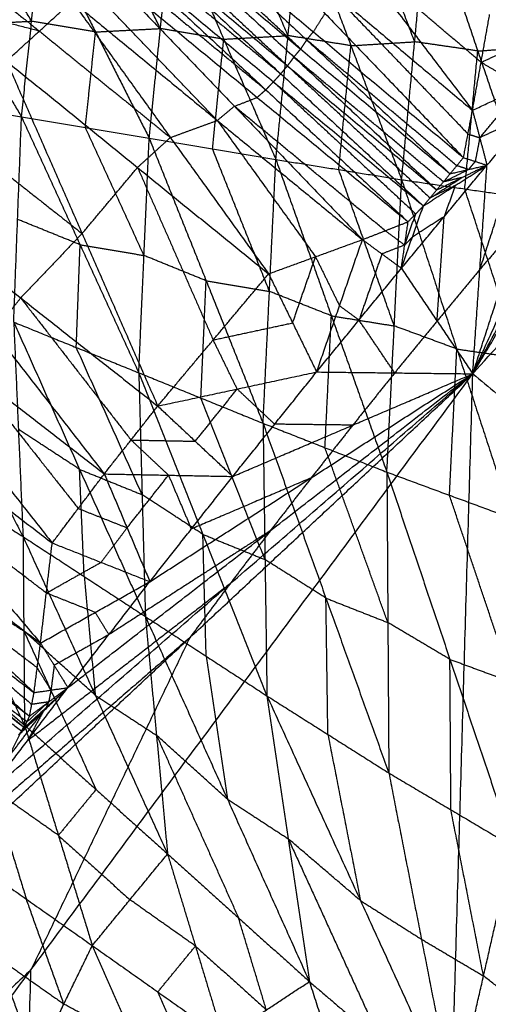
# Model space of a CAD drawing. Header units: millimetres. Extents: x -106 to 110, y -96 to 120.
# Tile 351 of 656: x -78.44 to -75.34, y 71.19 to 77.7. Entities that reach past the tile are written whole.
import ezdxf

# ---------------------------------------------------------------- set-up
doc = ezdxf.new("R2010")
doc.units = ezdxf.units.MM
doc.header["$MEASUREMENT"] = 0
doc.layers.add('Default', color=7, linetype='Continuous', true_color=0x000000)

msp = doc.modelspace()

# ---------------------------------------------------------------- linework, layer by layer
at = {"layer": 'Default'}
for points in [[(-75.4396, 75.36, 12.0172), (-72.1462, 78.9937, 12.0172), (-68.8528, 82.6273, 12.0172)], [(-75.4396, 75.36, 12.0172), (-74.2302, 77.3852, 12.2207), (-73.0209, 79.4105, 12.4242)], [(-77.0254, 79.1792, 13.6662), (-76.2333, 78.1403, 13.124), (-75.4412, 77.1013, 12.5817)], [(-75.4396, 75.36, 12.0172), (-74.5252, 77.0551, 12.2207), (-73.6108, 78.7502, 12.4242)], [(-77.3338, 78.6948, 13.6499), (-76.4173, 77.7418, 13.0759), (-75.5009, 76.7887, 12.5019)], [(-77.3338, 78.6948, 13.6499), (-76.3875, 77.8981, 13.1158), (-75.4412, 77.1013, 12.5817)], [(-77.4868, 78.4518, 13.6429), (-76.538, 77.5668, 13.0721), (-75.5893, 76.6818, 12.5014)], [(-77.4868, 78.4518, 13.6429), (-76.4938, 77.6203, 13.0724), (-75.5009, 76.7887, 12.5019)], [(-76.7416, 76.7762, 8.3504), (-76.661, 77.595, 8.6987), (-76.5804, 78.4137, 9.047)], [(-76.5804, 78.4137, 9.047), (-76.2451, 77.5283, 8.3903), (-75.9099, 76.6428, 7.7335)], [(-75.8237, 77.5544, 8.1162), (-75.9913, 77.9971, 8.4446), (-76.1589, 78.4398, 8.773)], [(-75.9099, 76.6428, 7.7335), (-75.8237, 77.5544, 8.1162), (-75.7375, 78.4659, 8.4989)], [(-75.7375, 78.4659, 8.4989), (-75.4066, 77.4936, 7.8178), (-75.0756, 76.5212, 7.1368)], [(-77.5049, 77.6417, 9.297), (-77.6824, 77.9929, 9.5953), (-77.86, 78.344, 9.8935)], [(-77.5792, 76.917, 8.9852), (-77.5049, 77.6417, 9.297), (-77.4305, 78.3664, 9.6089)], [(-76.5778, 77.5068, 13.0713), (-77.0521, 77.9492, 13.3566), (-77.5265, 78.3917, 13.642)], [(-77.4305, 78.3664, 9.6089), (-77.0861, 77.5713, 8.9796), (-76.7416, 76.7762, 8.3504)], [(-76.661, 77.595, 8.6987), (-76.8332, 77.9925, 9.0133), (-77.0054, 78.3901, 9.3279)], [(-78.3566, 77.6904, 9.904), (-78.5399, 77.995, 10.1837), (-78.7231, 78.2997, 10.4634)], [(-78.4237, 77.0592, 9.6298), (-78.3566, 77.6904, 9.904), (-78.2894, 78.3216, 10.1782)], [(-78.2894, 78.3216, 10.1782), (-77.9343, 77.6193, 9.5817), (-77.5792, 76.917, 8.9852)], [(-77.5662, 78.3317, 13.6411), (-76.6221, 77.4534, 13.0712), (-75.6779, 76.5751, 12.5012)], [(-77.5662, 78.3317, 13.6411), (-76.5778, 77.5068, 13.0713), (-75.5893, 76.6818, 12.5014)], [(-79.1568, 78.2777, 10.7487), (-78.7903, 77.6685, 10.1892), (-78.4237, 77.0592, 9.6298)], [(-77.6522, 78.2154, 13.6411), (-76.7091, 77.3426, 13.0713), (-75.766, 76.4698, 12.5014)], [(-77.6522, 78.2154, 13.6411), (-76.665, 77.3952, 13.0712), (-75.6779, 76.5751, 12.5012)], [(-76.665, 77.3952, 13.0712), (-77.1371, 77.8344, 13.3561), (-77.6092, 78.2735, 13.6411)], [(-77.7006, 78.1624, 13.6418), (-77.2049, 77.7525, 13.3565), (-76.7091, 77.3426, 13.0713)], [(-77.7491, 78.1094, 13.6426), (-76.8081, 77.2369, 13.0747), (-75.8671, 76.3645, 12.5068)], [(-77.7491, 78.1094, 13.6426), (-76.7576, 77.2896, 13.072), (-75.766, 76.4698, 12.5014)], [(-75.3846, 77.4178, 12.6641), (-75.809, 77.779, 12.894), (-76.2333, 78.1403, 13.124)], [(-75.4396, 75.36, 12.0172), (-74.8172, 76.7223, 12.2207), (-74.1949, 78.0847, 12.4242)], [(-77.8058, 78.0592, 13.6442), (-77.3069, 77.648, 13.3594), (-76.8081, 77.2369, 13.0747)], [(-78.7704, 77.9981, 13.7498), (-78.5381, 77.8113, 13.7067), (-78.3057, 77.6245, 13.6637)], [(-77.8625, 78.0089, 13.6459), (-77.0158, 77.1278, 13.1168), (-76.1691, 76.2467, 12.5877)], [(-77.8625, 78.0089, 13.6459), (-76.8648, 77.1867, 13.0763), (-75.8671, 76.3645, 12.5068)], [(-77.1288, 77.0344, 13.1215), (-77.5521, 77.475, 13.3861), (-77.9755, 77.9156, 13.6506)], [(-76.3875, 77.8981, 13.1158), (-75.9293, 77.4215, 12.8288), (-75.4711, 76.945, 12.5418)], [(-78.3057, 77.6245, 13.6637), (-78.6467, 77.7125, 13.7109), (-78.9877, 77.8004, 13.7581)], [(-78.523, 77.4268, 13.672), (-78.3057, 77.6245, 13.6637), (-78.0885, 77.8222, 13.6553)], [(-78.523, 77.4268, 13.672), (-78.3057, 77.6245, 13.6637), (-78.0885, 77.8222, 13.6553)], [(-78.0885, 77.8222, 13.6553), (-77.4391, 76.9214, 13.2073), (-76.7896, 76.0205, 12.7593)], [(-78.0885, 77.8222, 13.6553), (-77.1288, 77.0344, 13.1215), (-76.1691, 76.2467, 12.5877)], [(-76.4173, 77.7418, 13.0759), (-76.4556, 77.681, 13.0741), (-76.4938, 77.6203, 13.0724)], [(-75.4412, 77.1013, 12.5817), (-75.3846, 77.4178, 12.6641), (-75.3279, 77.7343, 12.7465)], [(-78.7903, 77.6685, 10.1892), (-78.5734, 77.6794, 10.0466), (-78.3566, 77.6904, 9.904)], [(-77.9343, 77.6193, 9.5817), (-78.1455, 77.6548, 9.7428), (-78.3566, 77.6904, 9.904)], [(-77.9343, 77.6193, 9.5817), (-77.7196, 77.6305, 9.4394), (-77.5049, 77.6417, 9.297)], [(-77.0861, 77.5713, 8.9796), (-77.2955, 77.6065, 9.1383), (-77.5049, 77.6417, 9.297)], [(-78.3057, 77.6245, 13.6637), (-77.8724, 77.2729, 13.4355), (-77.4391, 76.9214, 13.2073)], [(-78.0015, 76.9881, 9.3075), (-77.9679, 77.3037, 9.4446), (-77.9343, 77.6193, 9.5817)], [(-77.1604, 76.8466, 8.6678), (-77.1232, 77.209, 8.8237), (-77.0861, 77.5713, 8.9796)], [(-77.0861, 77.5713, 8.9796), (-76.8735, 77.5831, 8.8392), (-76.661, 77.595, 8.6987)], [(-76.2451, 77.5283, 8.3903), (-76.4531, 77.5616, 8.5445), (-76.661, 77.595, 8.6987)], [(-76.538, 77.5668, 13.0721), (-76.5579, 77.5368, 13.0717), (-76.5778, 77.5068, 13.0713)], [(-76.538, 77.5668, 13.0721), (-76.5159, 77.5935, 13.0723), (-76.4938, 77.6203, 13.0724)], [(-75.5451, 76.7353, 12.5016), (-76.0416, 77.151, 12.7869), (-76.538, 77.5668, 13.0721)], [(-75.3846, 77.4178, 12.6641), (-75.2176, 77.496, 12.6247), (-75.0505, 77.5742, 12.5854)], [(-76.6221, 77.4534, 13.0712), (-76.5999, 77.4801, 13.0712), (-76.5778, 77.5068, 13.0713)], [(-76.3258, 76.7095, 8.042), (-76.2854, 77.1189, 8.2161), (-76.2451, 77.5283, 8.3903)], [(-76.2451, 77.5283, 8.3903), (-76.0344, 77.5413, 8.2532), (-75.8237, 77.5544, 8.1162)], [(-75.4066, 77.4936, 7.8178), (-75.6151, 77.524, 7.967), (-75.8237, 77.5544, 8.1162)], [(-75.4066, 77.4936, 7.8178), (-75.1961, 77.5081, 7.6846), (-74.9857, 77.5227, 7.5515)], [(-76.6221, 77.4534, 13.0712), (-76.6436, 77.4243, 13.0712), (-76.665, 77.3952, 13.0712)], [(-75.6336, 76.6284, 12.5013), (-76.1278, 77.0409, 12.7863), (-76.6221, 77.4534, 13.0712)], [(-75.4927, 76.582, 7.4352), (-75.4496, 77.0378, 7.6265), (-75.4066, 77.4936, 7.8178)], [(-78.523, 77.4268, 13.672), (-78.0228, 76.2869, 13.2214), (-77.5227, 75.1469, 12.7707)], [(-78.523, 77.4268, 13.672), (-77.6563, 76.7237, 13.2157), (-76.7896, 76.0205, 12.7593)], [(-76.7091, 77.3426, 13.0713), (-76.6871, 77.3689, 13.0712), (-76.665, 77.3952, 13.0712)], [(-76.665, 77.3952, 13.0712), (-76.1935, 76.9588, 12.7862), (-75.722, 76.5224, 12.5013)], [(-75.4412, 77.1013, 12.5817), (-75.1072, 77.2577, 12.503), (-74.7731, 77.4141, 12.4242)], [(-75.4396, 75.36, 12.0172), (-75.1064, 76.387, 12.2207), (-74.7731, 77.4141, 12.4242)], [(-75.1072, 77.2577, 12.503), (-75.2459, 77.3377, 12.5835), (-75.3846, 77.4178, 12.6641)], [(-75.3455, 76.7384, 12.4242), (-75.0593, 77.0763, 12.4242), (-74.7731, 77.4141, 12.4242)], [(-75.3455, 76.7384, 12.4242), (-75.0593, 77.0763, 12.4242), (-74.7731, 77.4141, 12.4242)], [(-76.7091, 77.3426, 13.0713), (-76.7333, 77.3161, 13.0716), (-76.7576, 77.2896, 13.072)], [(-76.8081, 77.2369, 13.0747), (-76.7828, 77.2632, 13.0733), (-76.7576, 77.2896, 13.072)], [(-76.7576, 77.2896, 13.072), (-76.2871, 76.8534, 12.788), (-75.8165, 76.4171, 12.5041)], [(-75.3934, 76.9199, 12.503), (-75.2503, 77.0888, 12.503), (-75.1072, 77.2577, 12.503)], [(-79.2771, 77.1964, 10.2757), (-78.8504, 77.1278, 9.9528), (-78.4237, 77.0592, 9.6298)], [(-77.0158, 77.1278, 13.1168), (-76.9403, 77.1573, 13.0966), (-76.8648, 77.1867, 13.0763)], [(-76.8081, 77.2369, 13.0747), (-76.8364, 77.2118, 13.0755), (-76.8648, 77.1867, 13.0763)], [(-77.0158, 77.1278, 13.1168), (-77.0723, 77.0811, 13.1192), (-77.1288, 77.0344, 13.1215)], [(-76.0181, 76.3056, 12.5472), (-76.5169, 76.7167, 12.832), (-77.0158, 77.1278, 13.1168)], [(-78.4751, 75.7016, 9.3438), (-78.4494, 76.3804, 9.4868), (-78.4237, 77.0592, 9.6298)], [(-78.4237, 77.0592, 9.6298), (-78.0359, 76.2129, 9.1497), (-77.648, 75.3666, 8.6697)], [(-78.4237, 77.0592, 9.6298), (-78.0015, 76.9881, 9.3075), (-77.5792, 76.917, 8.9852)], [(-75.5009, 76.7887, 12.5019), (-75.4711, 76.945, 12.5418), (-75.4412, 77.1013, 12.5817)], [(-75.4412, 77.1013, 12.5817), (-75.3934, 76.9199, 12.503), (-75.3455, 76.7384, 12.4242)], [(-75.0593, 77.0763, 12.4242), (-75.2263, 76.9981, 12.4636), (-75.3934, 76.9199, 12.503)], [(-75.3925, 76.0492, 12.2207), (-75.2259, 76.5627, 12.3225), (-75.0593, 77.0763, 12.4242)], [(-78.929, 77.0016, 13.6821), (-78.4759, 76.6442, 13.4518), (-78.0228, 76.2869, 13.2214)], [(-77.6136, 76.1418, 8.8274), (-77.8075, 76.5649, 9.0675), (-78.0015, 76.9881, 9.3075)], [(-77.4391, 76.9214, 13.2073), (-77.2839, 76.9779, 13.1644), (-77.1288, 77.0344, 13.1215)], [(-77.1288, 77.0344, 13.1215), (-76.8041, 76.584, 12.8975), (-76.4794, 76.1336, 12.6735)], [(-77.4391, 76.9214, 13.2073), (-77.5477, 76.8225, 13.2115), (-77.6563, 76.7237, 13.2157)], [(-77.648, 75.3666, 8.6697), (-77.6136, 76.1418, 8.8274), (-77.5792, 76.917, 8.9852)], [(-77.5792, 76.917, 8.9852), (-77.2028, 75.975, 8.4974), (-76.8264, 75.0331, 8.0096)], [(-77.5792, 76.917, 8.9852), (-77.1604, 76.8466, 8.6678), (-76.7416, 76.7762, 8.3504)], [(-75.4711, 76.945, 12.5418), (-75.4322, 76.9324, 12.5224), (-75.3934, 76.9199, 12.503)], [(-75.3934, 76.9199, 12.503), (-75.4083, 76.8417, 12.483), (-75.4232, 76.7636, 12.4631)], [(-76.784, 75.9047, 8.18), (-76.9722, 76.3756, 8.4239), (-77.1604, 76.8466, 8.6678)], [(-75.5893, 76.6818, 12.5014), (-75.5451, 76.7353, 12.5016), (-75.5009, 76.7887, 12.5019)], [(-75.5009, 76.7887, 12.5019), (-75.4232, 76.7636, 12.4631), (-75.3455, 76.7384, 12.4242)], [(-78.0228, 76.2869, 13.2214), (-77.8396, 76.5053, 13.2185), (-77.6563, 76.7237, 13.2157)], [(-77.6563, 76.7237, 13.2157), (-77.4062, 76.1537, 12.9903), (-77.1562, 75.5837, 12.765)], [(-76.8264, 75.0331, 8.0096), (-76.784, 75.9047, 8.18), (-76.7416, 76.7762, 8.3504)], [(-76.7416, 76.7762, 8.3504), (-76.3745, 75.7433, 7.8609), (-76.0075, 74.7103, 7.3715)], [(-76.7416, 76.7762, 8.3504), (-76.3258, 76.7095, 8.042), (-75.9099, 76.6428, 7.7335)], [(-75.9118, 76.0578, 12.4242), (-75.6286, 76.3981, 12.4242), (-75.3455, 76.7384, 12.4242)], [(-75.9118, 76.0578, 12.4242), (-75.6286, 76.3981, 12.4242), (-75.3455, 76.7384, 12.4242)], [(-75.766, 76.4698, 12.5014), (-75.5558, 76.6041, 12.4628), (-75.3455, 76.7384, 12.4242)], [(-75.6779, 76.5751, 12.5012), (-75.5117, 76.6567, 12.4627), (-75.3455, 76.7384, 12.4242)], [(-75.5893, 76.6818, 12.5014), (-75.4674, 76.7101, 12.4628), (-75.3455, 76.7384, 12.4242)], [(-75.4674, 76.7101, 12.4628), (-75.5062, 76.7227, 12.4822), (-75.5451, 76.7353, 12.5016)], [(-75.4232, 76.7636, 12.4631), (-75.4453, 76.7369, 12.4629), (-75.4674, 76.7101, 12.4628)], [(-75.4396, 75.36, 12.0172), (-75.3925, 76.0492, 12.2207), (-75.3455, 76.7384, 12.4242)], [(-75.9587, 75.6765, 7.5525), (-76.1422, 76.193, 7.7972), (-76.3258, 76.7095, 8.042)], [(-75.722, 76.5224, 12.5013), (-75.6168, 76.5896, 12.482), (-75.5117, 76.6567, 12.4627)], [(-75.6779, 76.5751, 12.5012), (-75.6336, 76.6284, 12.5013), (-75.5893, 76.6818, 12.5014)], [(-75.6336, 76.6284, 12.5013), (-75.5505, 76.6693, 12.4821), (-75.4674, 76.7101, 12.4628)], [(-75.5117, 76.6567, 12.4627), (-75.5727, 76.6426, 12.482), (-75.6336, 76.6284, 12.5013)], [(-76.0075, 74.7103, 7.3715), (-75.9587, 75.6765, 7.5525), (-75.9099, 76.6428, 7.7335)], [(-75.9099, 76.6428, 7.7335), (-75.545, 75.5239, 7.245), (-75.1801, 74.405, 6.7564)], [(-75.9099, 76.6428, 7.7335), (-75.4927, 76.582, 7.4352), (-75.0756, 76.5212, 7.1368)], [(-75.5558, 76.6041, 12.4628), (-75.6389, 76.5633, 12.4821), (-75.722, 76.5224, 12.5013)], [(-75.5558, 76.6041, 12.4628), (-75.5922, 76.5011, 12.4435), (-75.6286, 76.3981, 12.4242)], [(-79.3351, 76.5764, 13.6922), (-78.6056, 75.6373, 13.2311), (-77.8762, 74.6983, 12.77)], [(-79.3351, 76.5764, 13.6922), (-78.4289, 75.8616, 13.2315), (-77.5227, 75.1469, 12.7707)], [(-75.766, 76.4698, 12.5014), (-75.722, 76.5224, 12.5013), (-75.6779, 76.5751, 12.5012)], [(-75.1278, 75.4631, 6.9466), (-75.3103, 76.0226, 7.1909), (-75.4927, 76.582, 7.4352)], [(-75.9118, 76.0578, 12.4242), (-75.8389, 76.2638, 12.4628), (-75.766, 76.4698, 12.5014)], [(-75.8671, 76.3645, 12.5068), (-75.8165, 76.4171, 12.5041), (-75.766, 76.4698, 12.5014)], [(-75.8894, 76.2111, 12.4655), (-75.853, 76.3141, 12.4848), (-75.8165, 76.4171, 12.5041)], [(-75.6286, 76.3981, 12.4242), (-75.7338, 76.3309, 12.4435), (-75.8389, 76.2638, 12.4628)], [(-75.6757, 75.7089, 12.2207), (-75.6522, 76.0535, 12.3225), (-75.6286, 76.3981, 12.4242)], [(-78.0359, 76.2129, 9.1497), (-78.2426, 76.2967, 9.3182), (-78.4494, 76.3804, 9.4868)], [(-76.1691, 76.2467, 12.5877), (-76.0181, 76.3056, 12.5472), (-75.8671, 76.3645, 12.5068)], [(-75.9118, 76.0578, 12.4242), (-75.8894, 76.2111, 12.4655), (-75.8671, 76.3645, 12.5068)], [(-75.1064, 76.387, 12.2207), (-75.2494, 76.2181, 12.2207), (-75.3925, 76.0492, 12.2207)], [(-78.0228, 76.2869, 13.2214), (-78.2259, 76.0742, 13.2264), (-78.4289, 75.8616, 13.2315)], [(-76.0181, 76.3056, 12.5472), (-75.9537, 76.2583, 12.5064), (-75.8894, 76.2111, 12.4655)], [(-75.8389, 76.2638, 12.4628), (-75.8642, 76.2375, 12.4642), (-75.8894, 76.2111, 12.4655)], [(-78.0616, 75.5341, 9.0067), (-78.0487, 75.8735, 9.0782), (-78.0359, 76.2129, 9.1497)], [(-78.0359, 76.2129, 9.1497), (-77.8247, 76.1773, 8.9886), (-77.6136, 76.1418, 8.8274)], [(-76.7896, 76.0205, 12.7593), (-76.4794, 76.1336, 12.6735), (-76.1691, 76.2467, 12.5877)], [(-76.4722, 75.3722, 12.4242), (-76.3206, 75.8094, 12.506), (-76.1691, 76.2467, 12.5877)], [(-76.1691, 76.2467, 12.5877), (-76.0404, 76.1522, 12.506), (-75.9118, 76.0578, 12.4242)], [(-75.8894, 76.2111, 12.4655), (-75.9649, 76.1817, 12.4857), (-76.0404, 76.1522, 12.506)], [(-77.2028, 75.975, 8.4974), (-77.4082, 76.0584, 8.6624), (-77.6136, 76.1418, 8.8274)], [(-76.6309, 75.6964, 12.5918), (-76.5551, 75.915, 12.6326), (-76.4794, 76.1336, 12.6735)], [(-76.4794, 76.1336, 12.6735), (-76.4, 75.9715, 12.5898), (-76.3206, 75.8094, 12.506)], [(-76.0404, 76.1522, 12.506), (-76.1162, 75.9336, 12.4651), (-76.192, 75.715, 12.4242)], [(-79.6959, 76.1115, 13.6904), (-78.9582, 75.1767, 13.2277), (-78.2206, 74.242, 12.7649)], [(-79.6959, 76.1115, 13.6904), (-78.786, 75.4049, 13.2302), (-77.8762, 74.6983, 12.77)], [(-79.312, 76.0274, 10.0233), (-78.8627, 75.1558, 9.7019), (-78.4135, 74.2842, 9.3805)], [(-77.5227, 75.1469, 12.7707), (-77.1562, 75.5837, 12.765), (-76.7896, 76.0205, 12.7593)], [(-76.7896, 76.0205, 12.7593), (-76.6309, 75.6964, 12.5918), (-76.4722, 75.3722, 12.4242)], [(-76.4722, 75.3722, 12.4242), (-76.192, 75.715, 12.4242), (-75.9118, 76.0578, 12.4242)], [(-76.4722, 75.3722, 12.4242), (-76.192, 75.715, 12.4242), (-75.9118, 76.0578, 12.4242)], [(-75.9118, 76.0578, 12.4242), (-75.6757, 75.7089, 12.2207), (-75.4396, 75.36, 12.0172)], [(-75.3925, 76.0492, 12.2207), (-75.5341, 75.879, 12.2207), (-75.6757, 75.7089, 12.2207)], [(-77.2372, 75.1998, 8.3396), (-77.22, 75.5874, 8.4185), (-77.2028, 75.975, 8.4974)], [(-77.2028, 75.975, 8.4974), (-76.9934, 75.9398, 8.3387), (-76.784, 75.9047, 8.18)], [(-76.3745, 75.7433, 7.8609), (-76.5793, 75.824, 8.0205), (-76.784, 75.9047, 8.18)], [(-78.6056, 75.6373, 13.2311), (-78.5173, 75.7495, 13.2313), (-78.4289, 75.8616, 13.2315)], [(-78.4289, 75.8616, 13.2315), (-78.0642, 75.3921, 13.0009), (-77.6994, 74.9226, 12.7704)], [(-76.192, 75.715, 12.4242), (-76.2563, 75.7622, 12.4651), (-76.3206, 75.8094, 12.506)], [(-76.4169, 74.8717, 7.6906), (-76.3957, 75.3075, 7.7757), (-76.3745, 75.7433, 7.8609)], [(-76.3745, 75.7433, 7.8609), (-76.1666, 75.7099, 7.7067), (-75.9587, 75.6765, 7.5525)], [(-78.4751, 75.7016, 9.3438), (-78.4443, 74.9929, 9.3621), (-78.4135, 74.2842, 9.3805)], [(-78.4751, 75.7016, 9.3438), (-78.0616, 75.5341, 9.0067), (-77.648, 75.3666, 8.6697)], [(-78.4751, 75.7016, 9.3438), (-78.0398, 74.7288, 9.0365), (-77.6044, 73.7559, 8.7293)], [(-77.1562, 75.5837, 12.765), (-76.8935, 75.64, 12.6784), (-76.6309, 75.6964, 12.5918)], [(-75.9559, 75.3661, 12.2207), (-76.0739, 75.5405, 12.3225), (-76.192, 75.715, 12.4242)], [(-75.545, 75.5239, 7.245), (-75.7518, 75.6002, 7.3987), (-75.9587, 75.6765, 7.5525)], [(-75.6757, 75.7089, 12.2207), (-75.8158, 75.5375, 12.2207), (-75.9559, 75.3661, 12.2207)], [(-80.0243, 75.6221, 13.6801), (-79.1612, 74.6011, 13.135), (-78.2981, 73.5801, 12.5899)], [(-80.0243, 75.6221, 13.6801), (-79.1225, 74.9321, 13.2225), (-78.2206, 74.242, 12.7649)], [(-76.9975, 75.2595, 12.5975), (-77.0768, 75.4216, 12.6812), (-77.1562, 75.5837, 12.765)], [(-77.6262, 74.5612, 8.6995), (-77.8439, 75.0477, 8.8531), (-78.0616, 75.5341, 9.0067)], [(-75.5938, 74.5576, 7.064), (-75.5694, 75.0408, 7.1545), (-75.545, 75.5239, 7.245)], [(-75.545, 75.5239, 7.245), (-75.3364, 75.4935, 7.0958), (-75.1278, 75.4631, 6.9466)], [(-81.2823, 67.482, 12.0172), (-78.3609, 71.421, 12.0172), (-75.4396, 75.36, 12.0172)], [(-79.1824, 71.8717, 12.4242), (-77.311, 73.6159, 12.2207), (-75.4396, 75.36, 12.0172)], [(-78.786, 75.4049, 13.2302), (-78.4172, 74.9375, 12.9988), (-78.0484, 74.4701, 12.7675)], [(-78.6527, 72.5813, 12.4242), (-77.0461, 73.9706, 12.2207), (-75.4396, 75.36, 12.0172)], [(-78.1168, 73.2862, 12.4242), (-76.7782, 74.3231, 12.2207), (-75.4396, 75.36, 12.0172)], [(-77.648, 75.3666, 8.6697), (-77.6262, 74.5612, 8.6995), (-77.6044, 73.7559, 8.7293)], [(-77.648, 75.3666, 8.6697), (-77.2372, 75.1998, 8.3396), (-76.8264, 75.0331, 8.0096)], [(-77.648, 75.3666, 8.6697), (-77.2242, 74.299, 8.3842), (-76.8004, 73.2313, 8.0987)], [(-77.5747, 73.9863, 12.4242), (-76.5071, 74.6731, 12.2207), (-75.4396, 75.36, 12.0172)], [(-77.5227, 75.1469, 12.7707), (-76.9975, 75.2595, 12.5975), (-76.4722, 75.3722, 12.4242)], [(-77.0265, 74.6817, 12.4242), (-76.7493, 75.0269, 12.4242), (-76.4722, 75.3722, 12.4242)], [(-77.0265, 74.6817, 12.4242), (-76.7493, 75.0269, 12.4242), (-76.4722, 75.3722, 12.4242)], [(-77.0265, 74.6817, 12.4242), (-76.233, 75.0208, 12.2207), (-75.4396, 75.36, 12.0172)], [(-76.4722, 75.3722, 12.4242), (-75.9559, 75.3661, 12.2207), (-75.4396, 75.36, 12.0172)], [(-75.9559, 75.3661, 12.2207), (-76.0945, 75.1934, 12.2207), (-76.233, 75.0208, 12.2207)], [(-75.7767, 63.8032, 9.1165), (-75.6081, 69.5816, 10.5669), (-75.4396, 75.36, 12.0172)], [(-75.4396, 75.36, 12.0172), (-72.8803, 73.2596, 10.5669), (-70.321, 71.1593, 9.1165)], [(-77.2746, 74.9143, 12.5975), (-77.136, 75.0869, 12.5975), (-76.9975, 75.2595, 12.5975)], [(-76.9975, 75.2595, 12.5975), (-76.8734, 75.1432, 12.5109), (-76.7493, 75.0269, 12.4242)], [(-76.8134, 74.1322, 8.0542), (-77.0253, 74.666, 8.1969), (-77.2372, 75.1998, 8.3396)], [(-80.3045, 75.1028, 13.6582), (-79.3225, 74.1781, 13.0816), (-78.3406, 73.2534, 12.5051)], [(-80.3045, 75.1028, 13.6582), (-79.3013, 74.3414, 13.124), (-78.2981, 73.5801, 12.5899)], [(-77.8762, 74.6983, 12.77), (-77.6994, 74.9226, 12.7704), (-77.5227, 75.1469, 12.7707)], [(-77.5227, 75.1469, 12.7707), (-77.2746, 74.9143, 12.5975), (-77.0265, 74.6817, 12.4242)], [(-76.8264, 75.0331, 8.0096), (-76.8134, 74.1322, 8.0542), (-76.8004, 73.2313, 8.0987)], [(-76.8264, 75.0331, 8.0096), (-76.4169, 74.8717, 7.6906), (-76.0075, 74.7103, 7.3715)], [(-76.8264, 75.0331, 8.0096), (-76.4105, 73.8775, 7.7515), (-75.9946, 72.722, 7.4934)], [(-76.233, 75.0208, 12.2207), (-76.4912, 75.0239, 12.3225), (-76.7493, 75.0269, 12.4242)], [(-78.0398, 74.7288, 9.0365), (-78.242, 74.8608, 9.1993), (-78.4443, 74.9929, 9.3621)], [(-76.233, 75.0208, 12.2207), (-76.3701, 74.847, 12.2207), (-76.5071, 74.6731, 12.2207)], [(-77.6994, 74.9226, 12.7704), (-77.487, 74.9184, 12.6839), (-77.2746, 74.9143, 12.5975)], [(-77.4513, 74.69, 12.5971), (-77.5754, 74.8063, 12.6837), (-77.6994, 74.9226, 12.7704)], [(-80.4259, 74.8335, 13.645), (-79.3983, 73.9654, 13.0569), (-78.3707, 73.0972, 12.4687)], [(-80.4259, 74.8335, 13.645), (-79.3832, 74.0435, 13.075), (-78.3406, 73.2534, 12.5051)], [(-76.001, 73.7161, 7.4324), (-76.209, 74.2939, 7.5615), (-76.4169, 74.8717, 7.6906)], [(-79.2341, 74.8017, 10.0449), (-78.8238, 74.543, 9.7127), (-78.4135, 74.2842, 9.3805)], [(-79.2341, 74.8017, 10.0449), (-78.8189, 73.92, 9.9791), (-78.4037, 73.0382, 9.9133)], [(-78.009, 74.0201, 9.0549), (-78.0244, 74.3744, 9.0457), (-78.0398, 74.7288, 9.0365)], [(-78.0398, 74.7288, 9.0365), (-77.833, 74.645, 8.868), (-77.6262, 74.5612, 8.6995)], [(-76.0075, 74.7103, 7.3715), (-76.001, 73.7161, 7.4324), (-75.9946, 72.722, 7.4934)], [(-76.0075, 74.7103, 7.3715), (-75.5938, 74.5576, 7.064), (-75.1801, 74.405, 6.7564)], [(-76.0075, 74.7103, 7.3715), (-75.5905, 73.4729, 7.1418), (-75.1735, 72.2356, 6.9121)], [(-80.4839, 74.698, 13.6409), (-79.4441, 73.8605, 13.0501), (-78.4043, 73.0229, 12.4594)], [(-80.4839, 74.698, 13.6409), (-79.4273, 73.8976, 13.0548), (-78.3707, 73.0972, 12.4687)], [(-78.2206, 74.242, 12.7649), (-78.0484, 74.4701, 12.7675), (-77.8762, 74.6983, 12.77)], [(-77.8762, 74.6983, 12.77), (-77.7254, 74.3423, 12.5971), (-77.5747, 73.9863, 12.4242)], [(-77.8762, 74.6983, 12.77), (-77.4513, 74.69, 12.5971), (-77.0265, 74.6817, 12.4242)], [(-77.7254, 74.3423, 12.5971), (-77.5884, 74.5161, 12.5971), (-77.4513, 74.69, 12.5971)], [(-77.5747, 73.9863, 12.4242), (-77.3006, 74.334, 12.4242), (-77.0265, 74.6817, 12.4242)], [(-77.5747, 73.9863, 12.4242), (-77.3006, 74.334, 12.4242), (-77.0265, 74.6817, 12.4242)], [(-77.4513, 74.69, 12.5971), (-77.376, 74.512, 12.5107), (-77.3006, 74.334, 12.4242)], [(-76.5071, 74.6731, 12.2207), (-76.9039, 74.5036, 12.3225), (-77.3006, 74.334, 12.4242)], [(-76.5071, 74.6731, 12.2207), (-76.6427, 74.4981, 12.2207), (-76.7782, 74.3231, 12.2207)], [(-80.5208, 74.6236, 13.6407), (-79.4625, 73.8233, 13.05), (-78.4043, 73.0229, 12.4594)], [(-78.2594, 73.911, 12.6774), (-78.7103, 74.2561, 12.9062), (-79.1612, 74.6011, 13.135)], [(-77.2242, 74.299, 8.3842), (-77.4252, 74.4301, 8.5418), (-77.6262, 74.5612, 8.6995)], [(-75.1768, 73.3203, 6.8343), (-75.3853, 73.9389, 6.9491), (-75.5938, 74.5576, 7.064)], [(-78.0484, 74.4701, 12.7675), (-77.8869, 74.4062, 12.6823), (-77.7254, 74.3423, 12.5971)], [(-77.7254, 74.3423, 12.5971), (-77.8115, 74.2282, 12.5959), (-77.8976, 74.1141, 12.5946)], [(-76.7782, 74.3231, 12.2207), (-77.312, 73.9797, 12.3225), (-77.8457, 73.6362, 12.4242)], [(-76.7782, 74.3231, 12.2207), (-76.9122, 74.1469, 12.2207), (-77.0461, 73.9706, 12.2207)], [(-78.4135, 74.2842, 9.3805), (-78.4086, 73.6612, 9.6469), (-78.4037, 73.0382, 9.9133)], [(-78.4135, 74.2842, 9.3805), (-78.009, 74.0201, 9.0549), (-77.6044, 73.7559, 8.7293)], [(-78.4135, 74.2842, 9.3805), (-77.9357, 73.2356, 9.3066), (-77.4578, 72.187, 9.2327)], [(-77.2024, 73.4936, 8.414), (-77.2133, 73.8963, 8.3991), (-77.2242, 74.299, 8.3842)], [(-77.2242, 74.299, 8.3842), (-77.0188, 74.2156, 8.2192), (-76.8134, 74.1322, 8.0542)], [(-78.2981, 73.5801, 12.5899), (-78.2594, 73.911, 12.6774), (-78.2206, 74.242, 12.7649)], [(-78.2206, 74.242, 12.7649), (-77.8976, 74.1141, 12.5946), (-77.5747, 73.9863, 12.4242)], [(-78.3194, 73.4167, 12.5475), (-78.821, 73.7974, 12.8146), (-79.3225, 74.1781, 13.0816)], [(-78.2594, 73.911, 12.6774), (-78.0785, 74.0126, 12.636), (-77.8976, 74.1141, 12.5946)], [(-76.4105, 73.8775, 7.7515), (-76.612, 74.0049, 7.9028), (-76.8134, 74.1322, 8.0542)], [(-79.3832, 74.0435, 13.075), (-78.8694, 73.6094, 12.781), (-78.3556, 73.1753, 12.4869)], [(-78.2981, 73.5801, 12.5899), (-77.9364, 73.7832, 12.5071), (-77.5747, 73.9863, 12.4242)], [(-78.1168, 73.2862, 12.4242), (-77.8457, 73.6362, 12.4242), (-77.5747, 73.9863, 12.4242)], [(-78.1168, 73.2862, 12.4242), (-77.8457, 73.6362, 12.4242), (-77.5747, 73.9863, 12.4242)], [(-78.009, 74.0201, 9.0549), (-77.9723, 73.6278, 9.1807), (-77.9357, 73.2356, 9.3066)], [(-78.8189, 73.92, 9.9791), (-78.6138, 73.7906, 9.813), (-78.4086, 73.6612, 9.6469)], [(-77.0461, 73.9706, 12.2207), (-77.7154, 73.4522, 12.3225), (-78.3847, 72.9337, 12.4242)], [(-77.0461, 73.9706, 12.2207), (-77.1786, 73.7932, 12.2207), (-77.311, 73.6159, 12.2207)], [(-78.3875, 73.06, 12.4641), (-78.9158, 73.4602, 12.7571), (-79.4441, 73.8605, 13.0501)], [(-79.3791, 73.875, 10.6321), (-78.8914, 73.4566, 10.2727), (-78.4037, 73.0382, 9.9133)], [(-77.9364, 73.7832, 12.5071), (-78.0979, 73.8471, 12.5922), (-78.2594, 73.911, 12.6774)], [(-76.3975, 72.9767, 7.796), (-76.404, 73.4271, 7.7738), (-76.4105, 73.8775, 7.7515)], [(-76.4105, 73.8775, 7.7515), (-76.2058, 73.7968, 7.592), (-76.001, 73.7161, 7.4324)], [(-78.4234, 72.9978, 12.4594), (-78.9525, 73.398, 12.7547), (-79.4816, 73.7982, 13.05)], [(-77.9364, 73.7832, 12.5071), (-77.8911, 73.7097, 12.4656), (-77.8457, 73.6362, 12.4242)], [(-77.6044, 73.7559, 8.7293), (-77.5311, 72.9714, 8.981), (-77.4578, 72.187, 9.2327)], [(-77.6044, 73.7559, 8.7293), (-77.2024, 73.4936, 8.414), (-76.8004, 73.2313, 8.0987)], [(-77.6044, 73.7559, 8.7293), (-77.0621, 72.5497, 8.6605), (-76.5198, 71.3435, 8.5917)], [(-78.4086, 73.6612, 9.6469), (-78.1697, 73.1369, 9.61), (-77.9308, 72.6126, 9.573)], [(-77.9357, 73.2356, 9.3066), (-78.1721, 73.4484, 9.4768), (-78.4086, 73.6612, 9.6469)], [(-75.5905, 73.4729, 7.1418), (-75.7958, 73.5945, 7.2871), (-76.001, 73.7161, 7.4324)], [(-77.311, 73.6159, 12.2207), (-78.1143, 72.9212, 12.3225), (-78.9176, 72.2265, 12.4242)], [(-77.311, 73.6159, 12.2207), (-77.836, 72.5184, 12.1189), (-78.3609, 71.421, 12.0172)], [(-77.8457, 73.6362, 12.4242), (-78.0266, 73.5347, 12.4656), (-78.2075, 73.4331, 12.5071)], [(-78.3406, 73.2534, 12.5051), (-78.3194, 73.4167, 12.5475), (-78.2981, 73.5801, 12.5899)], [(-78.2981, 73.5801, 12.5899), (-78.2075, 73.4331, 12.5071), (-78.1168, 73.2862, 12.4242)], [(-77.2024, 73.4936, 8.414), (-77.1322, 73.0216, 8.5372), (-77.0621, 72.5497, 8.6605)], [(-75.5841, 72.4788, 7.2027), (-75.5873, 72.9758, 7.1723), (-75.5905, 73.4729, 7.1418)], [(-75.5905, 73.4729, 7.1418), (-75.3836, 73.3966, 6.988), (-75.1768, 73.3203, 6.8343)], [(-78.2287, 73.2698, 12.4647), (-78.274, 73.3432, 12.5061), (-78.3194, 73.4167, 12.5475)], [(-78.2075, 73.4331, 12.5071), (-78.2181, 73.3515, 12.4859), (-78.2287, 73.2698, 12.4647)], [(-78.6527, 72.5813, 12.4242), (-78.3847, 72.9337, 12.4242), (-78.1168, 73.2862, 12.4242)], [(-78.6527, 72.5813, 12.4242), (-78.3847, 72.9337, 12.4242), (-78.1168, 73.2862, 12.4242)], [(-78.4424, 72.9728, 12.4593), (-78.2796, 73.1295, 12.4418), (-78.1168, 73.2862, 12.4242)], [(-78.4043, 73.0229, 12.4594), (-78.2605, 73.1546, 12.4418), (-78.1168, 73.2862, 12.4242)], [(-78.3707, 73.0972, 12.4687), (-78.2437, 73.1917, 12.4465), (-78.1168, 73.2862, 12.4242)], [(-78.3406, 73.2534, 12.5051), (-78.2287, 73.2698, 12.4647), (-78.1168, 73.2862, 12.4242)], [(-78.2287, 73.2698, 12.4647), (-78.2362, 73.2307, 12.4556), (-78.2437, 73.1917, 12.4465)], [(-78.3707, 73.0972, 12.4687), (-78.3556, 73.1753, 12.4869), (-78.3406, 73.2534, 12.5051)], [(-77.9357, 73.2356, 9.3066), (-77.7334, 73.1035, 9.1438), (-77.5311, 72.9714, 8.981)], [(-76.8004, 73.2313, 8.0987), (-76.6601, 72.2874, 8.3452), (-76.5198, 71.3435, 8.5917)], [(-76.8004, 73.2313, 8.0987), (-76.3975, 72.9767, 7.796), (-75.9946, 72.722, 7.4934)], [(-76.8004, 73.2313, 8.0987), (-76.1819, 71.8785, 8.0422), (-75.5633, 70.5257, 7.9858)], [(-75.6081, 69.5816, 10.5669), (-74.2442, 71.4206, 10.5669), (-72.8803, 73.2596, 10.5669)], [(-78.4234, 72.9978, 12.4594), (-78.342, 73.0762, 12.4506), (-78.2605, 73.1546, 12.4418)], [(-78.3875, 73.06, 12.4641), (-78.3156, 73.1259, 12.4553), (-78.2437, 73.1917, 12.4465)], [(-78.2437, 73.1917, 12.4465), (-78.2997, 73.1835, 12.4667), (-78.3556, 73.1753, 12.4869)], [(-78.2605, 73.1546, 12.4418), (-78.2701, 73.142, 12.4418), (-78.2796, 73.1295, 12.4418)], [(-78.2437, 73.1917, 12.4465), (-78.2521, 73.1731, 12.4441), (-78.2605, 73.1546, 12.4418)], [(-78.5476, 72.777, 12.4418), (-78.4136, 72.9532, 12.4418), (-78.2796, 73.1295, 12.4418)], [(-78.4043, 73.0229, 12.4594), (-78.3875, 73.06, 12.4641), (-78.3707, 73.0972, 12.4687)], [(-78.2796, 73.1295, 12.4418), (-78.3322, 73.0316, 12.433), (-78.3847, 72.9337, 12.4242)], [(-78.8279, 72.1959, 8.8922), (-78.6158, 72.6171, 9.4028), (-78.4037, 73.0382, 9.9133)], [(-78.4424, 72.9728, 12.4593), (-78.4234, 72.9978, 12.4594), (-78.4043, 73.0229, 12.4594)], [(-78.4037, 73.0382, 9.9133), (-78.1796, 72.3098, 9.1691), (-77.9554, 71.5813, 8.4249)], [(-78.4037, 73.0382, 9.9133), (-77.9308, 72.6126, 9.573), (-77.4578, 72.187, 9.2327)], [(-77.5311, 72.9714, 8.981), (-77.2599, 72.3684, 8.9466), (-76.9888, 71.7653, 8.9122)], [(-77.0621, 72.5497, 8.6605), (-77.2966, 72.7606, 8.8208), (-77.5311, 72.9714, 8.981)], [(-76.3975, 72.9767, 7.796), (-76.2897, 72.4276, 7.9191), (-76.1819, 71.8785, 8.0422)], [(-75.9946, 72.722, 7.4934), (-75.779, 71.6238, 7.7396), (-75.5633, 70.5257, 7.9858)], [(-75.9946, 72.722, 7.4934), (-75.5841, 72.4788, 7.2027), (-75.1735, 72.2356, 6.9121)], [(-78.6158, 72.6171, 9.4028), (-78.5037, 72.2529, 9.0307), (-78.3916, 71.8886, 8.6586)], [(-78.1796, 72.3098, 9.1691), (-78.3977, 72.4634, 9.286), (-78.6158, 72.6171, 9.4028)], [(-77.9308, 72.6126, 9.573), (-78.0552, 72.4612, 9.3711), (-78.1796, 72.3098, 9.1691)], [(-77.0621, 72.5497, 8.6605), (-76.8611, 72.4186, 8.5029), (-76.6601, 72.2874, 8.3452)], [(-75.3684, 71.3806, 7.4489), (-75.4762, 71.9297, 7.3258), (-75.5841, 72.4788, 7.2027)], [(-78.1796, 72.3098, 9.1691), (-77.9431, 72.097, 8.999), (-77.7066, 71.8842, 8.8288)], [(-76.6601, 72.2874, 8.3452), (-76.3508, 71.611, 8.317), (-76.0415, 70.9346, 8.2887)], [(-76.1819, 71.8785, 8.0422), (-76.421, 72.083, 8.1937), (-76.6601, 72.2874, 8.3452)], [(-75.5633, 70.5257, 7.9858), (-75.3684, 71.3806, 7.4489), (-75.1735, 72.2356, 6.9121)], [(-78.8279, 72.1959, 8.8922), (-78.5796, 71.5021, 8.3149), (-78.3313, 70.8083, 7.7376)], [(-78.8279, 72.1959, 8.8922), (-78.3916, 71.8886, 8.6586), (-77.9554, 71.5813, 8.4249)], [(-77.9554, 71.5813, 8.4249), (-77.7066, 71.8842, 8.8288), (-77.4578, 72.187, 9.2327)], [(-77.4578, 72.187, 9.2327), (-77.2733, 71.5782, 8.6098), (-77.0889, 70.9694, 7.9868)], [(-77.4578, 72.187, 9.2327), (-76.9888, 71.7653, 8.9122), (-76.5198, 71.3435, 8.5917)], [(-78.1433, 71.1948, 8.0812), (-78.2675, 71.5417, 8.3699), (-78.3916, 71.8886, 8.6586)], [(-77.2733, 71.5782, 8.6098), (-77.49, 71.7312, 8.7193), (-77.7066, 71.8842, 8.8288)], [(-76.1819, 71.8785, 8.0422), (-75.9804, 71.7512, 7.8909), (-75.779, 71.6238, 7.7396)], [(-76.8043, 71.1564, 8.2893), (-76.8965, 71.4609, 8.6008), (-76.9888, 71.7653, 8.9122)], [(-78.3313, 70.8083, 7.7376), (-78.1433, 71.1948, 8.0812), (-77.9554, 71.5813, 8.4249)], [(-77.9554, 71.5813, 8.4249), (-77.6741, 70.9415, 7.9027), (-77.3927, 70.3016, 7.3806)], [(-77.9554, 71.5813, 8.4249), (-77.5221, 71.2753, 8.2059), (-77.0889, 70.9694, 7.9868)], [(-77.5221, 71.2753, 8.2059), (-77.3977, 71.4268, 8.4078), (-77.2733, 71.5782, 8.6098)], [(-77.2733, 71.5782, 8.6098), (-77.0388, 71.3673, 8.4495), (-76.8043, 71.1564, 8.2893)], [(-75.779, 71.6238, 7.7396), (-75.5737, 71.5022, 7.5943), (-75.3684, 71.3806, 7.4489)], [(-78.5796, 71.5021, 8.3149), (-78.3615, 71.3485, 8.1981), (-78.1433, 71.1948, 8.0812)], [(-78.3609, 71.421, 12.0172), (-79.2966, 70.5489, 12.1189), (-80.2324, 69.6769, 12.2207)], [(-78.5295, 65.6426, 10.5669), (-78.4452, 68.5318, 11.292), (-78.3609, 71.421, 12.0172)], [(-77.0889, 70.9694, 7.9868), (-76.8043, 71.1564, 8.2893), (-76.5198, 71.3435, 8.5917)], [(-76.5198, 71.3435, 8.5917), (-76.3616, 70.8517, 8.0796), (-76.2034, 70.3598, 7.5674)], [(-76.5198, 71.3435, 8.5917), (-76.0415, 70.9346, 8.2887), (-75.5633, 70.5257, 7.9858)], [(-74.8765, 70.999, 7.1651), (-75.1225, 71.1898, 7.307), (-75.3684, 71.3806, 7.4489)], [(-79.2752, 71.315, 8.1245), (-78.8033, 71.0617, 7.931), (-78.3313, 70.8083, 7.7376)], [(-77.2408, 70.6355, 7.6837), (-77.3815, 70.9554, 7.9448), (-77.5221, 71.2753, 8.2059)], [(-77.6741, 70.9415, 7.9027), (-77.9087, 71.0681, 7.992), (-78.1433, 71.1948, 8.0812)]]:
    msp.add_open_spline(points, degree=2, dxfattribs=at)

doc.saveas('drawing.dxf')
